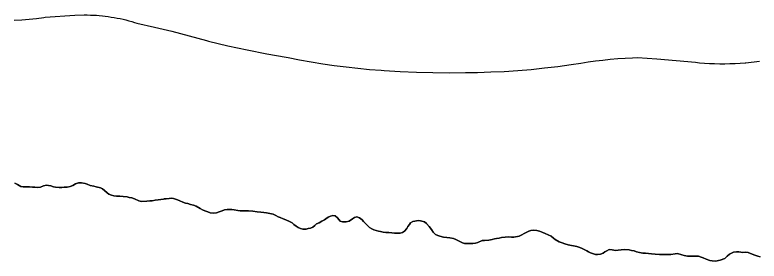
# Model space of a CAD drawing. Extents: x 3161514 to 3199414, y 831166 to 856601.
# Drawn here: x 3186717 to 3187798, y 852640 to 852997 of the extents above; entities that cross this region are included whole.
import ezdxf

# ---------------------------------------------------------------- set-up
doc = ezdxf.new("R2010")
doc.units = 0
for name, color, linetype in [('V-ROAD-CNTR', 7, 'Continuous'), ('V-SITE-VEGE', 7, 'Continuous'), ('V-TOPO-SHOR', 7, 'Continuous')]:
    doc.layers.add(name, color=color, linetype=linetype)

msp = doc.modelspace()

# ---------------------------------------------------------------- linework, layer by layer
at = {"layer": 'V-ROAD-CNTR'}
for points in [[(3186716.6, 852989.1), (3186727.4, 852989.8), (3186738.2, 852990.8), (3186749, 852991.9), (3186759.7, 852993.2), (3186761.3, 852993.5), (3186775.7, 852994.7), (3186790, 852995.7), (3186804.4, 852996.5), (3186818.2, 852997), (3186818.2, 852997), (3186822.6, 852996.9), (3186827, 852996.8), (3186831.3, 852996.6), (3186835.7, 852996.4), (3186840, 852996), (3186844.4, 852995.6), (3186848.7, 852995.1), (3186853, 852994.5), (3186857.3, 852993.9), (3186861.7, 852993.2), (3186865.9, 852992.4), (3186870.2, 852991.5), (3186874.5, 852990.6), (3186878.7, 852989.6), (3186882.9, 852988.5), (3186887.1, 852987.3), (3186891.3, 852986.1), (3186894.4, 852985.1), (3186919.9, 852979.4), (3186945.3, 852973.3), (3186970.6, 852966.8), (3186995.7, 852959.8), (3186998.7, 852959), (3187026.7, 852952.3), (3187054.8, 852946.2), (3187082.9, 852940.6), (3187111.2, 852935.5), (3187113.9, 852935), (3187130.6, 852931.7), (3187147.4, 852928.7), (3187164.2, 852926), (3187181.1, 852923.5), (3187198.1, 852921.4), (3187215, 852919.6), (3187232, 852918), (3187249, 852916.8), (3187253.2, 852916.5), (3187253.2, 852916.5), (3187276.8, 852915), (3187300.5, 852913.9), (3187324.2, 852913.3), (3187347.9, 852913), (3187371.6, 852913.2), (3187388.8, 852913.6), (3187388.8, 852913.6), (3187408.3, 852914.2), (3187427.8, 852915.1)], [(3187427.8, 852915.1), (3187447.3, 852916.4), (3187466.7, 852918), (3187486.1, 852920), (3187505.5, 852922.3), (3187524.8, 852924.9), (3187539, 852927.1), (3187549.7, 852928.7), (3187560.3, 852930.2), (3187571, 852931.5), (3187581.7, 852932.7), (3187592.5, 852933.6), (3187603.2, 852934.4), (3187613.9, 852934.9), (3187621.3, 852935.2), (3187649.3, 852933.4), (3187677.2, 852931), (3187705.1, 852928.2), (3187710.9, 852927.6), (3187718.3, 852927.1), (3187725.6, 852926.7), (3187733, 852926.4), (3187740.4, 852926.2), (3187747.9, 852926.2), (3187755.3, 852926.3), (3187762.7, 852926.6), (3187770.1, 852926.9), (3187777.4, 852927.4), (3187778.6, 852927.5), (3187798.3, 852929.8)]]:
    msp.add_lwpolyline(points, dxfattribs=at)
at = {"layer": 'V-SITE-VEGE'}
for p, q in [((3186717.3, 852752.9), (3186721.2, 852750.9)), ((3186721.2, 852750.9), (3186726, 852748.3)), ((3186726, 852748.3), (3186729.3, 852747.7)), ((3186729.3, 852747.7), (3186735.2, 852747.4)), ((3186735.2, 852747.4), (3186738.5, 852747.4)), ((3186738.5, 852747.4), (3186742.9, 852747)), ((3186742.9, 852747), (3186746.4, 852746.9)), ((3186746.4, 852746.9), (3186750.1, 852746.6)), ((3186750.1, 852746.6), (3186754.6, 852747.2)), ((3186754.6, 852747.2), (3186759.2, 852748.9)), ((3186759.2, 852748.9), (3186763.1, 852749.9)), ((3186763.1, 852749.9), (3186766.2, 852749.7)), ((3186766.2, 852749.7), (3186769.7, 852748.9)), ((3186769.7, 852748.9), (3186773.5, 852747.8)), ((3186773.5, 852747.8), (3186776.6, 852747.3)), ((3186776.6, 852747.3), (3186781.8, 852746.6)), ((3186781.8, 852746.6), (3186785.5, 852746.8)), ((3186785.5, 852746.8), (3186789.1, 852747)), ((3186789.1, 852747), (3186793.3, 852747.3)), ((3186793.3, 852747.3), (3186797.9, 852748)), ((3186797.9, 852748), (3186801.6, 852749.5)), ((3186801.6, 852749.5), (3186805.2, 852751.8)), ((3186805.2, 852751.8), (3186809.9, 852753.4)), ((3186809.9, 852753.4), (3186813.9, 852753.4)), ((3186813.9, 852753.4), (3186819.6, 852752.6)), ((3186819.6, 852752.6), (3186822.6, 852751.3)), ((3186822.6, 852751.3), (3186826.9, 852749.7)), ((3186826.9, 852749.7), (3186831.8, 852748.7)), ((3186831.8, 852748.7), (3186835.2, 852747.6)), ((3186835.2, 852747.6), (3186841.5, 852746.1)), ((3186841.5, 852746.1), (3186844.6, 852744.9)), ((3186844.6, 852744.9), (3186847.6, 852742.5)), ((3186847.6, 852742.5), (3186851.4, 852738.9)), ((3186851.4, 852738.9), (3186854, 852737.2)), ((3186854, 852737.2), (3186857.6, 852735.4)), ((3186857.6, 852735.4), (3186861.2, 852734.5)), ((3186861.2, 852734.5), (3186865, 852734.3)), ((3186865, 852734.3), (3186869.8, 852734.3)), ((3186869.8, 852734.3), (3186874.4, 852733.8)), ((3186874.4, 852733.8), (3186880.3, 852733)), ((3186880.3, 852733), (3186881.8, 852732.4)), ((3186881.8, 852732.4), (3186883.3, 852732.2)), ((3186883.3, 852732.2), (3186887, 852731.6)), ((3186887, 852731.6), (3186891.1, 852730.2)), ((3186891.1, 852730.2), (3186897.4, 852727.3)), ((3186897.4, 852727.3), (3186901.3, 852726.2)), ((3186901.3, 852726.2), (3186909.2, 852727)), ((3186909.2, 852727), (3186913.3, 852727.3)), ((3186913.3, 852727.3), (3186913.7, 852727.3)), ((3186913.7, 852727.3), (3186916.8, 852727.5)), ((3186916.8, 852727.5), (3186921.2, 852728.2)), ((3186921.2, 852728.2), (3186925.3, 852728.7)), ((3186925.3, 852728.7), (3186929.1, 852729)), ((3186929.1, 852729), (3186933, 852729.7)), ((3186933, 852729.7), (3186934, 852730)), ((3186934, 852730), (3186937.1, 852730.3)), ((3186937.1, 852730.3), (3186941.3, 852730.7)), ((3186941.3, 852730.7), (3186944.5, 852731)), ((3186944.5, 852731), (3186947.8, 852730.7)), ((3186947.8, 852730.7), (3186953.6, 852728.9)), ((3186953.6, 852728.9), (3186957, 852727.4)), ((3186957, 852727.4), (3186961.1, 852725.6)), ((3186961.1, 852725.6), (3186965.3, 852724)), ((3186965.3, 852724), (3186968.5, 852723.2)), ((3186968.5, 852723.2), (3186972.2, 852722.2)), ((3186972.2, 852722.2), (3186976.9, 852720.9)), ((3186976.9, 852720.9), (3186980.7, 852719.4)), ((3186980.7, 852719.4), (3186983, 852718.3)), ((3186983, 852718.3), (3186984, 852717.8)), ((3186984, 852717.8), (3186986.6, 852716.1)), ((3186986.6, 852716.1), (3186989.9, 852714.3)), ((3186989.9, 852714.3), (3186993.1, 852712.7)), ((3186993.1, 852712.7), (3186997.3, 852711.2)), ((3187014.1, 852711.3), (3187018.2, 852712.9)), ((3187018.2, 852712.9), (3187021.8, 852714.2)), ((3187021.8, 852714.2), (3187025.6, 852714.9)), ((3187025.6, 852714.9), (3187032.3, 852714.9)), ((3187032.3, 852714.9), (3187035.9, 852714.3)), ((3187035.9, 852714.3), (3187041, 852713.3)), ((3187041, 852713.3), (3187044.6, 852713)), ((3187044.6, 852713), (3187053.5, 852713)), ((3187053.5, 852713), (3187056.6, 852712.8)), ((3187056.6, 852712.8), (3187062.7, 852712.3)), ((3187062.7, 852712.3), (3187069, 852711.4)), ((3186997.3, 852711.2), (3187000.8, 852710.1)), ((3187000.8, 852710.1), (3187006.4, 852709.4)), ((3187006.4, 852709.4), (3187010.3, 852709.9)), ((3187010.3, 852709.9), (3187014.1, 852711.3)), ((3187069, 852711.4), (3187074.4, 852710.9)), ((3187074.4, 852710.9), (3187078.8, 852710.6)), ((3187078.8, 852710.6), (3187082.8, 852709.8)), ((3187082.8, 852709.8), (3187087.5, 852708.8)), ((3187087.5, 852708.8), (3187092.1, 852707.8)), ((3187092.1, 852707.8), (3187096.3, 852706.2)), ((3187096.3, 852706.2), (3187099.7, 852704.2)), ((3187099.7, 852704.2), (3187102.5, 852702.9)), ((3187102.5, 852702.9), (3187106.9, 852701.1)), ((3187166.9, 852699.7), (3187172.3, 852703.7)), ((3187172.3, 852703.7), (3187175.6, 852705)), ((3187175.6, 852705), (3187178.7, 852705.8)), ((3187178.7, 852705.8), (3187182.2, 852705.5)), ((3187182.2, 852705.5), (3187185.6, 852702.6)), ((3187185.6, 852702.6), (3187187.5, 852700.1)), ((3187207.7, 852701.1), (3187210.5, 852703.3)), ((3187210.5, 852703.3), (3187213.6, 852703.9)), ((3187213.6, 852703.9), (3187217.5, 852702.5)), ((3187217.5, 852702.5), (3187221.3, 852699.7)), ((3187106.9, 852701.1), (3187110.6, 852699.8)), ((3187110.6, 852699.8), (3187116.1, 852697.5)), ((3187116.1, 852697.5), (3187119.8, 852695.5)), ((3187119.8, 852695.5), (3187122.4, 852693.2)), ((3187122.4, 852693.2), (3187125.5, 852690.6)), ((3187125.5, 852690.6), (3187128.5, 852688.8)), ((3187149.9, 852689), (3187152.6, 852691.5)), ((3187152.6, 852691.5), (3187155.4, 852693.8)), ((3187155.4, 852693.8), (3187159, 852695.4)), ((3187159, 852695.4), (3187163, 852697.9)), ((3187163, 852697.9), (3187166.1, 852699.4)), ((3187166.1, 852699.4), (3187166.9, 852699.7)), ((3187187.5, 852700.1), (3187189.8, 852698)), ((3187189.8, 852698), (3187192.9, 852696.8)), ((3187192.9, 852696.8), (3187198.5, 852696.7)), ((3187198.5, 852696.7), (3187202.4, 852697.8)), ((3187202.4, 852697.8), (3187207.7, 852701.1)), ((3187221.3, 852699.7), (3187223.4, 852697.5)), ((3187223.4, 852697.5), (3187229.4, 852691.6)), ((3187229.4, 852691.6), (3187232.3, 852688.5)), ((3187288, 852690), (3187290.2, 852692.8)), ((3187290.2, 852692.8), (3187291.6, 852695.4)), ((3187291.6, 852695.4), (3187295.1, 852697.4)), ((3187295.1, 852697.4), (3187298, 852698)), ((3187298, 852698), (3187303, 852698.7)), ((3187303, 852698.7), (3187306.3, 852698.5)), ((3187306.3, 852698.5), (3187311.8, 852696.7)), ((3187311.8, 852696.7), (3187315.1, 852694.4)), ((3187315.1, 852694.4), (3187318.8, 852690.3)), ((3187128.5, 852688.8), (3187132.1, 852687)), ((3187132.1, 852687), (3187135.6, 852686.4)), ((3187135.6, 852686.4), (3187140.2, 852686.4)), ((3187140.2, 852686.4), (3187143.3, 852687)), ((3187143.3, 852687), (3187146.4, 852687.9)), ((3187146.4, 852687.9), (3187149.9, 852689)), ((3187232.3, 852688.5), (3187235.6, 852686.7)), ((3187235.6, 852686.7), (3187238.4, 852685.4)), ((3187238.4, 852685.4), (3187242, 852684.1)), ((3187242, 852684.1), (3187245, 852683.5)), ((3187245, 852683.5), (3187248.1, 852682.6)), ((3187248.1, 852682.6), (3187251.9, 852682)), ((3187251.9, 852682), (3187255.8, 852681.5)), ((3187255.8, 852681.5), (3187260.3, 852681.2)), ((3187260.3, 852681.2), (3187264.6, 852680.7)), ((3187264.6, 852680.7), (3187268.5, 852680.2)), ((3187268.5, 852680.2), (3187272.3, 852680.2)), ((3187272.3, 852680.2), (3187276.6, 852680.6)), ((3187276.6, 852680.6), (3187280.2, 852681.6)), ((3187280.2, 852681.6), (3187283, 852683.5)), ((3187283, 852683.5), (3187286.4, 852687)), ((3187286.4, 852687), (3187288, 852690)), ((3187318.8, 852690.3), (3187322.1, 852685.6)), ((3187322.1, 852685.6), (3187324.5, 852681.8)), ((3187324.5, 852681.8), (3187328.1, 852678.7)), ((3187456.6, 852679.8), (3187463.4, 852683.2)), ((3187463.4, 852683.2), (3187466.2, 852684.4)), ((3187466.2, 852684.4), (3187470.1, 852684.9)), ((3187470.1, 852684.9), (3187475.2, 852684.2)), ((3187475.2, 852684.2), (3187478.8, 852683.3)), ((3187478.8, 852683.3), (3187483.9, 852681.5)), ((3187483.9, 852681.5), (3187487.2, 852680)), ((3187487.2, 852680), (3187491.6, 852678.2)), ((3187328.1, 852678.7), (3187331.1, 852677.1)), ((3187331.1, 852677.1), (3187334.2, 852675.9)), ((3187334.2, 852675.9), (3187339.5, 852674.4)), ((3187339.5, 852674.4), (3187344.3, 852674)), ((3187344.3, 852674), (3187348.9, 852673.8)), ((3187348.9, 852673.8), (3187354.3, 852672.5)), ((3187354.3, 852672.5), (3187357.4, 852671)), ((3187357.4, 852671), (3187360.4, 852669.6)), ((3187360.4, 852669.6), (3187363.5, 852668.1)), ((3187389.3, 852667), (3187395.7, 852669.6)), ((3187395.7, 852669.6), (3187399, 852670)), ((3187399, 852670), (3187405.4, 852670.1)), ((3187405.4, 852670.1), (3187410.2, 852671)), ((3187410.2, 852671), (3187413.6, 852672.1)), ((3187413.6, 852672.1), (3187416.6, 852672.8)), ((3187416.6, 852672.8), (3187420.2, 852673.1)), ((3187420.2, 852673.1), (3187423.8, 852674)), ((3187423.8, 852674), (3187429, 852674.8)), ((3187429, 852674.8), (3187434.5, 852675)), ((3187434.5, 852675), (3187438.2, 852674.6)), ((3187438.2, 852674.6), (3187441.5, 852674.6)), ((3187441.5, 852674.6), (3187449.6, 852676.1)), ((3187449.6, 852676.1), (3187453.4, 852678.1)), ((3187453.4, 852678.1), (3187456.6, 852679.8)), ((3187491.6, 852678.2), (3187495.6, 852676.2)), ((3187495.6, 852676.2), (3187499.2, 852673.1)), ((3187499.2, 852673.1), (3187501.8, 852671)), ((3187501.8, 852671), (3187507.4, 852668)), ((3187363.5, 852668.1), (3187367, 852666.4)), ((3187367, 852666.4), (3187370.1, 852665.6)), ((3187370.1, 852665.6), (3187374.2, 852665.3)), ((3187374.2, 852665.3), (3187381.9, 852665.5)), ((3187381.9, 852665.5), (3187385.8, 852666)), ((3187385.8, 852666), (3187389.3, 852667)), ((3187507.4, 852668), (3187511.7, 852666.2)), ((3187511.7, 852666.2), (3187515.8, 852665.1)), ((3187515.8, 852665.1), (3187520.4, 852663.6)), ((3187520.4, 852663.6), (3187525.2, 852662.7)), ((3187525.2, 852662.7), (3187528.2, 852662)), ((3187528.2, 852662), (3187533.2, 852661.2)), ((3187533.2, 852661.2), (3187537.5, 852659.6)), ((3187537.5, 852659.6), (3187541, 852658.1)), ((3187541, 852658.1), (3187547.6, 852654.8)), ((3187547.6, 852654.8), (3187550.2, 852653.3)), ((3187550.2, 852653.3), (3187552.8, 852651.9)), ((3187552.8, 852651.9), (3187555.8, 852650.7)), ((3187555.8, 852650.7), (3187560.2, 852649.6)), ((3187560.2, 852649.6), (3187563.3, 852649.4)), ((3187563.3, 852649.4), (3187567.3, 852649.8)), ((3187567.3, 852649.8), (3187571.2, 852651.4)), ((3187571.2, 852651.4), (3187573.8, 852653.2)), ((3187573.8, 852653.2), (3187576.6, 852655)), ((3187576.6, 852655), (3187580.1, 852656.5)), ((3187580.1, 852656.5), (3187584.2, 852656.2)), ((3187584.2, 852656.2), (3187589.3, 852655.5)), ((3187589.3, 852655.5), (3187593.2, 852655.6)), ((3187593.2, 852655.6), (3187597.3, 852656.2)), ((3187597.3, 852656.2), (3187602.6, 852656.6)), ((3187602.6, 852656.6), (3187609, 852656.2)), ((3187609, 852656.2), (3187612.5, 852655.4)), ((3187612.5, 852655.4), (3187616.1, 852654.6)), ((3187616.1, 852654.6), (3187619.7, 852653.5)), ((3187619.7, 852653.5), (3187623.8, 852652.5)), ((3187623.8, 852652.5), (3187629.1, 852651.5)), ((3187629.1, 852651.5), (3187632.8, 852651.2)), ((3187632.8, 852651.2), (3187636.9, 852651)), ((3187636.9, 852651), (3187641.6, 852650.6)), ((3187641.6, 852650.6), (3187646.6, 852649.9)), ((3187646.6, 852649.9), (3187653.1, 852649.6)), ((3187653.1, 852649.6), (3187657.7, 852649.6)), ((3187657.7, 852649.6), (3187660.9, 852649.3)), ((3187660.9, 852649.3), (3187664.6, 852649.3)), ((3187664.6, 852649.3), (3187669.3, 852649.6)), ((3187669.3, 852649.6), (3187675.7, 852650.6)), ((3187675.7, 852650.6), (3187679.2, 852650.8)), ((3187679.2, 852650.8), (3187685.4, 852649.2)), ((3187685.4, 852649.2), (3187688.9, 852648)), ((3187688.9, 852648), (3187693.5, 852647.2)), ((3187751.5, 852647.2), (3187754.8, 852649.8)), ((3187754.8, 852649.8), (3187760.7, 852652.8)), ((3187760.7, 852652.8), (3187764.8, 852653.1)), ((3187764.8, 852653.1), (3187768.2, 852653.1)), ((3187768.2, 852653.1), (3187773.8, 852652.6)), ((3187773.8, 852652.6), (3187777.4, 852652.8)), ((3187777.4, 852652.8), (3187781.7, 852652.5)), ((3187781.7, 852652.5), (3187789.8, 852649.2)), ((3187789.8, 852649.2), (3187792.7, 852648.2)), ((3187792.7, 852648.2), (3187796, 852647.1)), ((3187693.5, 852647.2), (3187697.8, 852646.9)), ((3187697.8, 852646.9), (3187702.2, 852646.9)), ((3187702.2, 852646.9), (3187705.5, 852647.2)), ((3187705.5, 852647.2), (3187709.9, 852646.9)), ((3187709.9, 852646.9), (3187713.5, 852645.8)), ((3187713.5, 852645.8), (3187716.5, 852644.6)), ((3187716.5, 852644.6), (3187720.6, 852642.8)), ((3187720.6, 852642.8), (3187726, 852641)), ((3187726, 852641), (3187729.5, 852640.4)), ((3187729.5, 852640.4), (3187734.4, 852639.9)), ((3187734.4, 852639.9), (3187741, 852641.1)), ((3187741, 852641.1), (3187747.7, 852643.7)), ((3187747.7, 852643.7), (3187751.5, 852647.2)), ((3187796, 852647.1), (3187799.3, 852646.1))]:
    msp.add_line(p, q, dxfattribs=at)
at = {"layer": 'V-TOPO-SHOR'}
for points in [[(3186983, 852718.3), (3186980.7, 852719.4), (3186976.9, 852720.9), (3186972.2, 852722.2), (3186968.5, 852723.2), (3186965.3, 852724), (3186961.1, 852725.6), (3186957, 852727.4), (3186953.6, 852728.9), (3186947.8, 852730.7), (3186944.5, 852731), (3186941.3, 852730.7), (3186937.1, 852730.3), (3186934, 852730), (3186933, 852729.7), (3186929.1, 852729), (3186925.3, 852728.7), (3186921.2, 852728.2), (3186916.8, 852727.5), (3186913.7, 852727.3), (3186913.3, 852727.3), (3186909.2, 852727), (3186901.3, 852726.2), (3186897.4, 852727.3), (3186891.1, 852730.2), (3186887, 852731.6), (3186883.3, 852732.2), (3186881.8, 852732.4), (3186880.3, 852733), (3186874.4, 852733.8), (3186869.8, 852734.3), (3186865, 852734.3), (3186861.2, 852734.5), (3186857.6, 852735.4), (3186854, 852737.2), (3186851.4, 852738.9), (3186847.6, 852742.5), (3186844.6, 852744.9), (3186841.5, 852746.1), (3186835.2, 852747.6), (3186831.8, 852748.7), (3186826.9, 852749.7), (3186822.6, 852751.3), (3186819.6, 852752.6), (3186813.9, 852753.4), (3186809.9, 852753.4), (3186805.2, 852751.8), (3186801.6, 852749.5), (3186797.9, 852748), (3186793.3, 852747.3), (3186789.1, 852747), (3186785.5, 852746.8), (3186781.8, 852746.6), (3186776.6, 852747.3), (3186773.5, 852747.8), (3186769.7, 852748.9), (3186766.2, 852749.7), (3186763.1, 852749.9), (3186759.2, 852748.9), (3186754.6, 852747.2), (3186750.1, 852746.6), (3186746.4, 852746.9), (3186742.9, 852747), (3186738.5, 852747.4), (3186735.2, 852747.4), (3186729.3, 852747.7), (3186726, 852748.3), (3186721.2, 852750.9), (3186717.3, 852752.9)], [(3187344.3, 852674), (3187339.5, 852674.4), (3187334.2, 852675.9), (3187331.1, 852677.1), (3187328.1, 852678.7), (3187324.5, 852681.8), (3187322.1, 852685.6), (3187318.8, 852690.3), (3187315.1, 852694.4), (3187311.8, 852696.7), (3187306.3, 852698.5), (3187303, 852698.7), (3187298, 852698), (3187295.1, 852697.4), (3187291.6, 852695.4), (3187290.2, 852692.8), (3187288, 852690), (3187286.4, 852687), (3187283, 852683.5), (3187280.2, 852681.6), (3187276.6, 852680.6), (3187272.3, 852680.2), (3187268.5, 852680.2), (3187264.6, 852680.7), (3187260.3, 852681.2), (3187255.8, 852681.5), (3187251.9, 852682), (3187248.1, 852682.6), (3187245, 852683.5), (3187242, 852684.1), (3187238.4, 852685.4), (3187235.6, 852686.7), (3187232.3, 852688.5), (3187229.4, 852691.6), (3187225.9, 852695.1), (3187223.4, 852697.5), (3187221.3, 852699.7), (3187217.5, 852702.5), (3187213.6, 852703.9), (3187210.5, 852703.3), (3187207.7, 852701.1), (3187202.4, 852697.8), (3187198.5, 852696.7), (3187192.9, 852696.8), (3187189.8, 852698), (3187187.5, 852700.1), (3187185.6, 852702.6), (3187182.2, 852705.5), (3187178.7, 852705.8), (3187175.6, 852705), (3187172.3, 852703.7), (3187168.7, 852701.1), (3187166.9, 852699.7), (3187166.1, 852699.4), (3187163, 852697.9), (3187159, 852695.4), (3187155.4, 852693.8), (3187152.6, 852691.5), (3187149.9, 852689), (3187146.4, 852687.9), (3187143.3, 852687), (3187140.2, 852686.4), (3187135.6, 852686.4), (3187132.1, 852687), (3187128.5, 852688.8), (3187125.5, 852690.6), (3187122.4, 852693.2), (3187119.8, 852695.5), (3187116.1, 852697.5), (3187110.6, 852699.8), (3187106.9, 852701.1), (3187102.5, 852702.9), (3187099.7, 852704.2), (3187096.3, 852706.2), (3187092.1, 852707.8), (3187087.5, 852708.8), (3187082.8, 852709.8), (3187078.8, 852710.6), (3187074.4, 852710.9), (3187069, 852711.4), (3187062.7, 852712.3), (3187056.6, 852712.8), (3187053.5, 852713), (3187049.9, 852713), (3187044.6, 852713), (3187041, 852713.3), (3187035.9, 852714.3), (3187032.3, 852714.9), (3187025.6, 852714.9), (3187021.8, 852714.2), (3187018.2, 852712.9), (3187014.1, 852711.3), (3187010.3, 852709.9), (3187006.4, 852709.4), (3187000.8, 852710.1), (3186997.3, 852711.2), (3186993.1, 852712.7), (3186989.9, 852714.3), (3186986.6, 852716.1), (3186984, 852717.8), (3186983, 852718.3)], [(3187773.8, 852652.6), (3187768.2, 852653.1), (3187764.8, 852653.1), (3187760.7, 852652.8), (3187754.8, 852649.8), (3187751.5, 852647.2), (3187747.7, 852643.7), (3187741, 852641.1), (3187734.4, 852639.9), (3187729.5, 852640.4), (3187726, 852641), (3187720.6, 852642.8), (3187716.5, 852644.6), (3187713.5, 852645.8), (3187709.9, 852646.9), (3187705.5, 852647.2), (3187702.2, 852646.9), (3187697.8, 852646.9), (3187693.5, 852647.2), (3187688.9, 852648), (3187685.4, 852649.2), (3187679.2, 852650.8), (3187675.7, 852650.6), (3187669.3, 852649.6), (3187664.6, 852649.3), (3187660.9, 852649.3), (3187657.7, 852649.6), (3187653.1, 852649.6), (3187646.6, 852649.9), (3187641.6, 852650.6), (3187636.9, 852651), (3187632.8, 852651.2), (3187629.1, 852651.5), (3187623.8, 852652.5), (3187619.7, 852653.5), (3187616.1, 852654.6), (3187612.5, 852655.4), (3187609, 852656.2), (3187602.6, 852656.6), (3187597.3, 852656.2), (3187593.2, 852655.6), (3187589.3, 852655.5), (3187584.2, 852656.2), (3187580.1, 852656.5), (3187576.6, 852655), (3187573.8, 852653.2), (3187571.2, 852651.4), (3187567.3, 852649.8), (3187563.3, 852649.4), (3187560.2, 852649.6), (3187555.8, 852650.7), (3187552.8, 852651.9), (3187550.2, 852653.3), (3187547.6, 852654.8), (3187541, 852658.1), (3187537.5, 852659.6), (3187533.2, 852661.2), (3187528.2, 852662), (3187525.2, 852662.7), (3187520.4, 852663.6), (3187515.8, 852665.1), (3187511.7, 852666.2), (3187507.4, 852668), (3187501.8, 852671), (3187499.2, 852673.1), (3187495.6, 852676.2), (3187491.6, 852678.2), (3187487.2, 852680), (3187483.9, 852681.5), (3187478.8, 852683.3), (3187475.2, 852684.2), (3187470.1, 852684.9), (3187466.2, 852684.4), (3187463.4, 852683.2), (3187456.6, 852679.8), (3187453.4, 852678.1), (3187449.6, 852676.1), (3187441.5, 852674.6), (3187438.2, 852674.6), (3187434.5, 852675), (3187429, 852674.8), (3187423.8, 852674), (3187420.2, 852673.1), (3187416.6, 852672.8), (3187413.6, 852672.1), (3187410.2, 852671), (3187405.4, 852670.1), (3187399, 852670), (3187395.7, 852669.6), (3187389.3, 852667), (3187385.8, 852666), (3187381.9, 852665.5), (3187374.2, 852665.3), (3187370.1, 852665.6), (3187367, 852666.4), (3187363.5, 852668.1), (3187360.4, 852669.6), (3187357.4, 852671), (3187354.3, 852672.5), (3187348.9, 852673.8), (3187344.3, 852674)], [(3187799.3, 852646.1), (3187796, 852647.1), (3187792.7, 852648.2), (3187789.8, 852649.2), (3187781.7, 852652.5), (3187777.4, 852652.8), (3187773.8, 852652.6)]]:
    msp.add_lwpolyline(points, dxfattribs=at)

doc.saveas('drawing.dxf')
